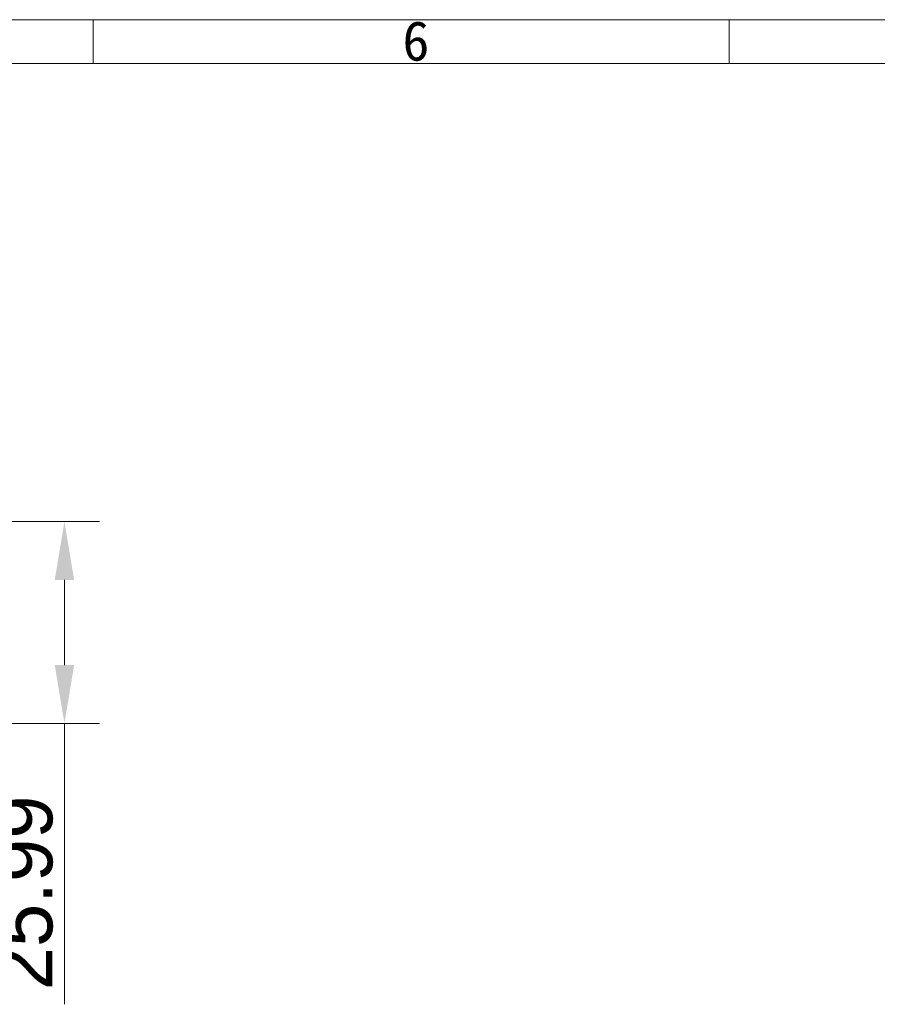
# Model space of a CAD drawing. Header units: millimetres. Extents: x 990 to 1809, y 0 to 562.
# Tile 468 of 550: x 1390 to 1500, y 435 to 562. Entities that reach past the tile are written whole.
import ezdxf

# ---------------------------------------------------------------- set-up
doc = ezdxf.new("R2010")
doc.units = ezdxf.units.MM
doc.layers.get('Defpoints').update_dxf_attribs({"lineweight": 18})
doc.layers.add('7标注层', color=4, linetype='Continuous', lineweight=18)
doc.styles.add('1111', font='txt', dxfattribs={"height": 2})
doc.styles.add('3.0', font='txt', dxfattribs={"height": 7.5})
doc.dimstyles.new('ISO-3.0', dxfattribs={"dimtxt": 7.5, "dimasz": 7.5, "dimexe": 4.5, "dimexo": 1.5, "dimgap": 1.5, "dimtad": 1, "dimdsep": 46, "dimtxsty": '3.0', "dimcen": 7.5, "dimclrd": 256, "dimclre": 256, "dimclrt": 256, "dimadec": 1, "dimazin": 0, "dimtp": 2e-09, "dimtm": 1.1e-09, "dimtfac": 1, "dimtmove": 0, "dimatfit": 3, "dimfxl": 1, "dimtolj": 1, "dimlwd": -1, "dimlwe": -1, "dimarcsym": 0})

# ---------------------------------------------------------------- blocks, each defined once
blk = doc.blocks.new('21022701')
at = {"color": 4}
for p, q in [((0, 187.194), (273, 187.194)), ((136.5, 185.3), (136.5, 187.174)), ((163.8, 185.3), (163.8, 187.174)), ((1.874, 185.32), (271.126, 185.32))]:
    blk.add_line(p, q, dxfattribs=at)
at = {"color": 4, "insert": (149.347, 187.135), "char_height": 1.7, "width": 1.83173, "attachment_point": 1, "style": '1111'}
blk.add_mtext('\\pi0.42548;{\\fSimSun|b1|i0|c134|p2;6}', dxfattribs=at)
blk = doc.blocks.new('*D58')
at = {"layer": '7标注层', "transparency": 16777216}
for p, q in [((1374.92, 496.93), (1399.88, 496.93)), ((1395.38, 489.43), (1395.38, 478.44)), ((1374.92, 470.94), (1399.88, 470.94)), ((1395.38, 470.94), (1395.38, 434.76))]:
    blk.add_line(p, q, dxfattribs=at)
for points in [[(1394.13, 489.43), (1396.63, 489.43), (1395.38, 496.93)], [(1394.13, 478.44), (1396.63, 478.44), (1395.38, 470.94)]]:
    blk.add_solid(points, dxfattribs=at)
at = {"layer": 'Defpoints', "color": 0, "transparency": 16777216}
for p in [(1373.42, 496.93), (1373.42, 470.94), (1395.38, 470.94)]:
    blk.add_point(p, dxfattribs=at)
at = {"layer": '7标注层', "transparency": 16777216, "insert": (1390.13, 449.1), "char_height": 7.5, "attachment_point": 5, "rotation": 90, "style": '3.0'}
blk.add_mtext('\\A1;25.99', dxfattribs=at)

msp = doc.modelspace()

# ---------------------------------------------------------------- block references
at = {"layer": '7标注层', "xscale": 3, "yscale": 3, "zscale": 3}
msp.add_blockref('21022701', (989.591, 0), dxfattribs=at)

# ---------------------------------------------------------------- dimensions: what is measured, and where the dimension line sits
at = {"layer": '7标注层'}
dim = msp.add_linear_dim(base=(1395.379, 470.94), p1=(1373.42, 496.931), p2=(1373.42, 470.94), angle=90, dimstyle='ISO-3.0', dxfattribs=at)
dim.commit()
dim.dimension.update_dxf_attribs({"geometry": '*D58', "text_midpoint": (1390.129, 449.097)})

doc.saveas('drawing.dxf')
